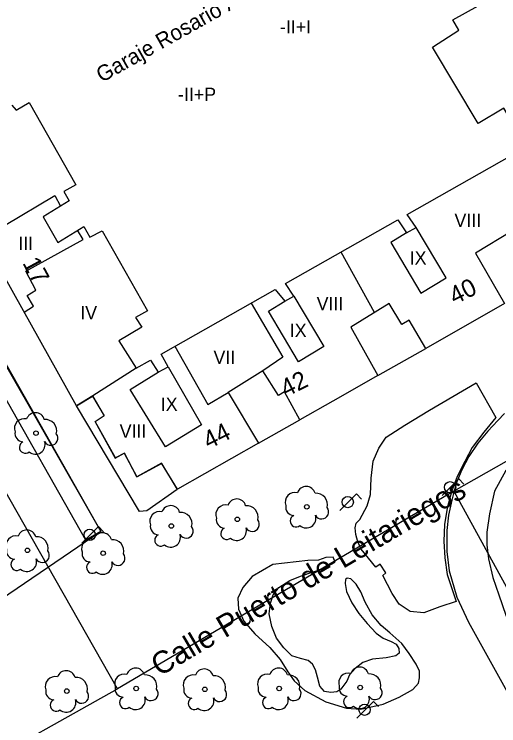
# Model space of a CAD drawing. Extents: x 282771 to 285132, y 4823109 to 4825496.
# Drawn here: x 283637.2 to 283691.8, y 4823406.2 to 4823486.3 of the extents above; entities that cross this region are included whole.
import ezdxf

# ---------------------------------------------------------------- set-up
doc = ezdxf.new("R2010")
doc.units = 0
for name, color, linetype in [('ACERA-BORDILLO', 7, 'Continuous'), ('ACERA-INTERIOR', 7, 'Continuous'), ('ARBOL', 7, 'Continuous'), ('CALLE-EJE', 7, 'Continuous'), ('CALLE-TEXTO', 7, 'Continuous'), ('EDIFICIO', 7, 'Continuous'), ('FAROLA', 7, 'Continuous'), ('MEDIANERA', 7, 'Continuous'), ('NUM-PORTAL', 7, 'Continuous'), ('PARQUE-JARDIN-AREA', 7, 'Continuous'), ('SENAL-VIARIA', 7, 'Continuous'), ('TXT-ALTURA-EDIFICIO', 7, 'Continuous'), ('TXT-EDIFICIOS', 7, 'Continuous'), ('ZONA-VERDE', 7, 'Continuous')]:
    doc.layers.add(name, color=color, linetype=linetype)

msp = doc.modelspace()

# ---------------------------------------------------------------- linework, layer by layer
at = {"layer": 'ACERA-BORDILLO'}
msp.add_lwpolyline([(283692.421, 4823441.361), (283691.65, 4823440.564), (283690.546, 4823439.363), (283689.402, 4823438.013), (283688.39, 4823436.531), (283687.583, 4823435.005), (283686.909, 4823433.391), (283686.483, 4823431.61), (283686.113, 4823429.91), (283685.913, 4823428.18), (283685.902, 4823425.823), (283686.159, 4823423.64), (283687.031, 4823420.687), (283688.34, 4823417.863), (283700.16, 4823396.663)], dxfattribs=at)
at = {"layer": 'ACERA-INTERIOR'}
for points in [[(283678.123, 4823445.62), (283683.543, 4823448.69)], [(283664.693, 4823438), (283669.363, 4823440.65)]]:
    msp.add_lwpolyline(points, dxfattribs=at)
at = {"layer": 'ARBOL'}
for centre in [(283639.628, 4823439.146), (283670.133, 4823430.85), (283662.313, 4823429.44), (283654.873, 4823428.69), (283638.663, 4823425.95), (283647.186, 4823425.626), (283643.093, 4823410.11), (283650.913, 4823410.4), (283658.643, 4823410.3), (283667.023, 4823410.4), (283676.156, 4823410.511)]:
    msp.add_circle(centre, 0.255, dxfattribs=at)
for centre, radius, start, end in [((283639.558, 4823440.406), 1.038, 15.64225, 161.38431), ((283638.298, 4823439.676), 1.097, 75.43176, 200.55605), ((283640.688, 4823439.406), 1.272, 345.0327, 95.79922), ((283638.188, 4823439.106), 0.935, 168.59894, 268.13232), ((283641.298, 4823438.576), 0.797, 208.96243, 38.99099), ((283638.428, 4823437.556), 0.672, 113.73669, 309.47246), ((283639.568, 4823437.856), 1.086, 228.95444, 17.92792), ((283670.063, 4823432.11), 1.038, 15.64228, 161.38435), ((283668.803, 4823431.38), 1.097, 75.4318, 200.55608), ((283671.193, 4823431.11), 1.272, 345.03273, 95.79925), ((283662.243, 4823430.7), 1.038, 15.64228, 161.38435), ((283654.803, 4823429.95), 1.038, 15.64228, 161.38435), ((283660.983, 4823429.97), 1.097, 75.4318, 200.55608), ((283663.373, 4823429.7), 1.272, 345.03273, 95.79925), ((283668.693, 4823430.81), 0.935, 168.59898, 268.13236), ((283671.803, 4823430.28), 0.797, 208.96246, 38.99103), ((283653.543, 4823429.22), 1.097, 75.4318, 200.55608), ((283655.933, 4823428.95), 1.272, 345.03273, 95.79925), ((283660.873, 4823429.4), 0.935, 168.59898, 268.13236), ((283668.933, 4823429.26), 0.672, 113.73672, 309.4725), ((283670.073, 4823429.56), 1.086, 228.95447, 17.92796), ((283653.433, 4823428.65), 0.935, 168.59898, 268.13236), ((283663.983, 4823428.87), 0.797, 208.96246, 38.99103), ((283638.593, 4823427.21), 1.038, 15.64228, 161.38435), ((283656.543, 4823428.12), 0.797, 208.96246, 38.99103), ((283661.113, 4823427.85), 0.672, 113.73672, 309.4725), ((283662.253, 4823428.15), 1.086, 228.95447, 17.92796), ((283637.333, 4823426.48), 1.097, 75.4318, 200.55608), ((283639.723, 4823426.21), 1.272, 345.03273, 95.79925), ((283645.856, 4823426.156), 1.097, 75.43176, 200.55605), ((283647.116, 4823426.886), 1.038, 15.64225, 161.38431), ((283653.673, 4823427.1), 0.672, 113.73672, 309.4725), ((283654.813, 4823427.4), 1.086, 228.95447, 17.92796), ((283648.246, 4823425.886), 1.272, 345.0327, 95.79922), ((283637.223, 4823425.91), 0.935, 168.59898, 268.13236), ((283640.333, 4823425.38), 0.797, 208.96246, 38.99103), ((283645.746, 4823425.586), 0.935, 168.59894, 268.13232), ((283637.463, 4823424.36), 0.672, 113.73672, 309.4725), ((283638.603, 4823424.66), 1.086, 228.95447, 17.92796), ((283648.856, 4823425.056), 0.797, 208.96243, 38.99099), ((283645.986, 4823424.036), 0.672, 113.73669, 309.47246), ((283647.126, 4823424.336), 1.086, 228.95444, 17.92792), ((283676.086, 4823411.771), 1.038, 15.64225, 161.38431), ((283643.023, 4823411.37), 1.038, 15.64228, 161.38435), ((283649.583, 4823410.93), 1.097, 75.4318, 200.55608), ((283650.843, 4823411.66), 1.038, 15.64228, 161.38435), ((283658.573, 4823411.56), 1.038, 15.64228, 161.38435), ((283665.693, 4823410.93), 1.097, 75.4318, 200.55608), ((283666.953, 4823411.66), 1.038, 15.64228, 161.38435), ((283674.826, 4823411.041), 1.097, 75.43176, 200.55605), ((283677.216, 4823410.771), 1.272, 345.0327, 95.79922), ((283641.763, 4823410.64), 1.097, 75.4318, 200.55608), ((283644.153, 4823410.37), 1.272, 345.03273, 95.79925), ((283651.973, 4823410.66), 1.272, 345.03273, 95.79925), ((283657.313, 4823410.83), 1.097, 75.4318, 200.55608), ((283659.703, 4823410.56), 1.272, 345.03273, 95.79925), ((283668.083, 4823410.66), 1.272, 345.03273, 95.79925), ((283649.473, 4823410.36), 0.935, 168.59898, 268.13236), ((283657.203, 4823410.26), 0.935, 168.59898, 268.13236), ((283665.583, 4823410.36), 0.935, 168.59898, 268.13236), ((283674.716, 4823410.471), 0.935, 168.59894, 268.13232), ((283677.826, 4823409.941), 0.797, 208.96243, 38.99099), ((283641.653, 4823410.07), 0.935, 168.59898, 268.13236), ((283644.763, 4823409.54), 0.797, 208.96246, 38.99103), ((283652.583, 4823409.83), 0.797, 208.96246, 38.99103), ((283660.313, 4823409.73), 0.797, 208.96246, 38.99103), ((283668.693, 4823409.83), 0.797, 208.96246, 38.99103), ((283676.096, 4823409.221), 1.086, 228.95444, 17.92792), ((283641.893, 4823408.52), 0.672, 113.73672, 309.4725), ((283643.033, 4823408.82), 1.086, 228.95447, 17.92796), ((283649.713, 4823408.81), 0.672, 113.73672, 309.4725), ((283650.853, 4823409.11), 1.086, 228.95447, 17.92796), ((283657.443, 4823408.71), 0.672, 113.73672, 309.4725), ((283658.583, 4823409.01), 1.086, 228.95447, 17.92796), ((283665.823, 4823408.81), 0.672, 113.73672, 309.4725), ((283666.963, 4823409.11), 1.086, 228.95447, 17.92796), ((283674.956, 4823408.921), 0.672, 113.73669, 309.47246)]:
    msp.add_arc(centre, radius, start, end, dxfattribs=at)
at = {"layer": 'CALLE-EJE'}
for points in [[(283648.803, 4823410.38), (283590.524, 4823512.859)], [(283805.222, 4823499.78), (283686.693, 4823432.62)], [(283686.693, 4823432.62), (283648.803, 4823410.38)], [(283686.693, 4823432.62), (283749.482, 4823318.271)], [(283707.963, 4823272.552), (283699.163, 4823280.432), (283690.733, 4823295.562), (283631.743, 4823400.83), (283648.803, 4823410.38)]]:
    msp.add_lwpolyline(points, dxfattribs=at)
at = {"layer": 'EDIFICIO'}
for points in [[(283695.533, 4823471.74), (283697.003, 4823472.58), (283695.563, 4823475.04), (283693.473, 4823473.8), (283692.333, 4823475.72), (283689.453, 4823474), (283684.313, 4823482.6), (283687.273, 4823484.5), (283686.593, 4823485.67), (283689.453, 4823487.25)], [(283636.913, 4823476.08), (283637.383, 4823475.49), (283638.843, 4823476.35), (283644.103, 4823467.11), (283642.773, 4823466.34), (283643.363, 4823465.31), (283640.443, 4823463.49), (283642.093, 4823460.61), (283645.003, 4823462.42), (283645.703, 4823461.2), (283647.063, 4823461.91), (283652.183, 4823452.93), (283650.853, 4823452.17), (283651.553, 4823451.07), (283648.953, 4823449.52), (283650.913, 4823446.45), (283652.523, 4823447.36), (283653.393, 4823446), (283654.533, 4823446.61), (283653.743, 4823448.05), (283666.553, 4823455.31), (283667.643, 4823454), (283668.663, 4823454.58), (283667.753, 4823455.99), (283680.373, 4823463.14), (283681.353, 4823461.69), (283682.443, 4823462.31), (283681.443, 4823463.75), (283694.353, 4823471.07)], [(283693.243, 4823461.89), (283689.123, 4823459.42), (283692.423, 4823453.73), (283683.543, 4823448.69), (283681.683, 4823451.87), (283680.853, 4823451.37), (283679.413, 4823453.73), (283675.103, 4823451.09), (283678.123, 4823445.62), (283673.053, 4823442.75), (283669.363, 4823440.65), (283667.623, 4823443.8), (283666.943, 4823443.38), (283665.193, 4823446.15), (283661.293, 4823443.73), (283664.693, 4823438), (283655.553, 4823432.82), (283653.773, 4823435.76), (283650.983, 4823434.24), (283649.583, 4823436.9), (283648.573, 4823436.35), (283646.293, 4823440.45), (283647.303, 4823441.12), (283646.023, 4823443.33), (283644.203, 4823442.23), (283625.853, 4823474.99)]]:
    msp.add_lwpolyline(points, dxfattribs=at)
at = {"layer": 'FAROLA'}
for p, q in [((283687.25, 4823433.985), (283686.31, 4823433.055)), ((283687.84, 4823433.395), (283687.25, 4823433.985)), ((283686.31, 4823433.055), (283685.38, 4823432.115)), ((283675.724, 4823432.312), (283674.784, 4823431.382)), ((283676.314, 4823431.722), (283675.724, 4823432.312)), ((283674.784, 4823431.382), (283673.854, 4823430.442)), ((283646.653, 4823428.63), (283645.713, 4823427.7)), ((283647.243, 4823428.04), (283646.653, 4823428.63)), ((283645.713, 4823427.7), (283644.783, 4823426.76)), ((283677.633, 4823408.947), (283676.693, 4823408.017)), ((283678.223, 4823408.357), (283677.633, 4823408.947)), ((283676.693, 4823408.017), (283675.763, 4823407.077))]:
    msp.add_line(p, q, dxfattribs=at)
for centre in [(283686.27, 4823433.055), (283674.744, 4823431.382), (283645.673, 4823427.7), (283676.653, 4823408.017)]:
    msp.add_circle(centre, 0.637, dxfattribs=at)
at = {"layer": 'MEDIANERA'}
for points in [[(283630.343, 4823466.97), (283630.993, 4823467.42), (283632.343, 4823465.31), (283633.883, 4823466.24), (283636.063, 4823462.51), (283641.733, 4823465.89), (283642.403, 4823464.71)], [(283638.293, 4823452.76), (283639.343, 4823453.42), (283638.613, 4823454.63), (283639.613, 4823455.25), (283638.463, 4823457.36), (283644.923, 4823460.96), (283644.303, 4823461.98)], [(283681.353, 4823461.69), (283679.603, 4823460.61), (283682.993, 4823454.92), (283685.833, 4823456.63), (283682.443, 4823462.31)], [(283677.763, 4823452.72), (283673.993, 4823459.52)], [(283668.663, 4823454.58), (283672.053, 4823448.9), (283669.213, 4823447.19), (283665.823, 4823452.88), (283667.643, 4823454)], [(283663.863, 4823453.78), (283667.453, 4823447.7), (283665.193, 4823446.15)], [(283655.273, 4823448.92), (283658.973, 4823442.36), (283661.293, 4823443.73)], [(283650.913, 4823446.45), (283646.023, 4823443.33)], [(283654.533, 4823446.61), (283658.273, 4823440.09), (283654.223, 4823437.59), (283650.243, 4823444.06), (283653.393, 4823446)]]:
    msp.add_lwpolyline(points, dxfattribs=at)
at = {"layer": 'PARQUE-JARDIN-AREA'}
msp.add_lwpolyline([(283605.003, 4823501.968), (283646.934, 4823428.056), (283615.089, 4823406.438)], dxfattribs=at)
at = {"layer": 'SENAL-VIARIA'}
msp.add_lwpolyline([(283693.626, 4823436.288), (283692.548, 4823434.953), (283691.291, 4823432.617), (283690.7, 4823430.074), (283690.418, 4823427.995), (283690.418, 4823426.582), (283690.598, 4823424.99), (283691.111, 4823422.885), (283691.753, 4823420.933), (283692.574, 4823418.674), (283694.529, 4823414.686), (283696.634, 4823411.039), (283700.433, 4823404.697)], dxfattribs=at)
at = {"layer": 'ZONA-VERDE'}
for p, q in [((283630.31, 4823457.085), (283646.934, 4823428.056)), ((283645.238, 4823427.113), (283634.185, 4823446.576)), ((283683.949, 4823441.729), (283689.207, 4823444.797)), ((283689.207, 4823444.797), (283691.437, 4823440.909)), ((283644.189, 4823442.209), (283646.009, 4823443.309)), ((283646.009, 4823443.309), (283647.289, 4823441.099)), ((283651.299, 4823430.308), (283644.189, 4823442.209)), ((283681.179, 4823440.039), (283683.949, 4823441.729)), ((283647.289, 4823441.099), (283646.279, 4823440.429)), ((283691.437, 4823440.909), (283690.073, 4823439.251)), ((283646.279, 4823440.429), (283648.559, 4823436.329)), ((283679.059, 4823438.679), (283681.179, 4823440.039)), ((283690.073, 4823439.251), (283688.753, 4823437.534)), ((283678.259, 4823437.459), (283679.059, 4823438.679)), ((283648.559, 4823436.329), (283649.569, 4823436.879)), ((283649.569, 4823436.879), (283650.969, 4823434.219)), ((283677.599, 4823435.999), (283678.259, 4823437.459)), ((283688.753, 4823437.534), (283687.929, 4823435.959)), ((283677.369, 4823434.069), (283677.599, 4823435.999)), ((283650.969, 4823434.219), (283653.759, 4823435.739)), ((283653.759, 4823435.739), (283655.539, 4823432.799)), ((283687.929, 4823435.959), (283687.089, 4823434.279)), ((283677.319, 4823432.239), (283677.369, 4823434.069)), ((283687.089, 4823434.279), (283686.429, 4823432.529)), ((283655.539, 4823432.799), (283652.099, 4823430.408)), ((283676.949, 4823430.969), (283677.319, 4823432.239)), ((283686.429, 4823432.529), (283685.949, 4823430.709)), ((283652.099, 4823430.408), (283651.299, 4823430.308)), ((283676.092, 4823429.427), (283676.949, 4823430.969)), ((283685.949, 4823430.709), (283685.659, 4823428.849)), ((283675.696, 4823429.001), (283676.092, 4823429.427)), ((283685.659, 4823428.849), (283685.569, 4823426.979)), ((283646.934, 4823428.056), (283645.238, 4823427.113)), ((283685.569, 4823426.979), (283685.669, 4823425.099)), ((283685.669, 4823425.099), (283685.959, 4823423.249)), ((283678.391, 4823424.378), (283677.921, 4823424.076)), ((283679.027, 4823423.414), (283678.391, 4823424.378)), ((283678.685, 4823423.104), (283679.027, 4823423.414)), ((283685.959, 4823423.249), (283686.949, 4823420.199)), ((283679.769, 4823421.099), (283678.685, 4823423.104)), ((283680.559, 4823419.879), (283679.769, 4823421.099)), ((283686.949, 4823420.199), (283685.138, 4823419.598)), ((283681.789, 4823419.079), (283680.559, 4823419.879)), ((283685.138, 4823419.598), (283683.32, 4823418.923)), ((283683.32, 4823418.923), (283681.789, 4823419.079))]:
    msp.add_line(p, q, dxfattribs=at)
for points in [[(283677.921, 4823424.076), (283676.268, 4823426.096), (283675.887, 4823426.903), (283675.652, 4823427.725), (283675.593, 4823428.473), (283675.696, 4823429.001)], [(283671.616, 4823410.669), (283671.356, 4823411.663), (283671.122, 4823412.505), (283670.76, 4823413.129), (283670.273, 4823413.563), (283669.443, 4823413.764), (283668.447, 4823414.095), (283667.543, 4823414.978), (283666.729, 4823416.076), (283666.194, 4823417.378), (283665.904, 4823418.815), (283666.043, 4823419.991), (283666.331, 4823420.956), (283666.969, 4823421.76), (283668.228, 4823422.545), (283669.426, 4823423.027), (283670.839, 4823423.545), (283671.885, 4823423.831), (283672.514, 4823424.164), (283673.338, 4823424.606), (283673.094, 4823425.201), (283672.293, 4823425.135), (283671.453, 4823424.86), (283670.244, 4823424.806), (283666.293, 4823424.345), (283663.988, 4823423.008), (283662.924, 4823421.756), (283662.382, 4823420.568), (283662.432, 4823419.314), (283663.027, 4823417.997), (283664.287, 4823416.543), (283665.965, 4823415.006), (283667.15, 4823413.679), (283668.011, 4823412.295), (283668.712, 4823411.266), (283669.912, 4823410.164), (283672.276, 4823408.917), (283674.601, 4823408.175), (283676.208, 4823408.088), (283678.752, 4823408.649), (283680.556, 4823409.439), (283682.095, 4823410.28), (283682.712, 4823410.999), (283682.819, 4823411.59), (283682.816, 4823412.357), (283682.453, 4823413.143), (283681.665, 4823414.344), (283680.825, 4823415.464), (283679.483, 4823416.665), (283678.498, 4823417.509), (283677.494, 4823418.701), (283676.725, 4823420.137), (283676.205, 4823421.274), (283675.694, 4823422.154), (283675.107, 4823422.734), (283674.7, 4823422.838), (283674.489, 4823422.663), (283674.469, 4823422.205), (283674.61, 4823421.311), (283675.208, 4823420.036), (283675.996, 4823418.833), (283676.926, 4823417.718), (283677.953, 4823416.645), (283678.734, 4823416.049), (283679.638, 4823415.693), (283680.214, 4823415.406), (283680.513, 4823414.922), (283680.531, 4823414.379), (283680.183, 4823414.066), (283679.093, 4823413.855), (283677.529, 4823413.712), (283676.435, 4823413.343), (283675.588, 4823412.663), (283674.95, 4823411.93), (283674.646, 4823411.216), (283673.969, 4823410.338), (283673.511, 4823410.023), (283672.828, 4823409.951), (283672.138, 4823410.046), (283671.616, 4823410.669)]]:
    msp.add_lwpolyline(points, dxfattribs=at)

# ---------------------------------------------------------------- texts
at = {"layer": 'CALLE-TEXTO'}
msp.add_text('Calle Puerto de Leitariegos', height=2.5, rotation=30.41136, dxfattribs=at).set_placement((283653.531, 4823411.706))
at = {"layer": 'NUM-PORTAL'}
for s, rotation, p in [('17', 298.51004, (283638.062, 4823458.298)), ('40', 26.47004, (283686.807, 4823453.57)), ('42', 26.47004, (283667.79, 4823443.155)), ('44', 26.47004, (283659.072, 4823437.295))]:
    msp.add_text(s, height=2, rotation=rotation, dxfattribs=at).set_placement(p)
at = {"layer": 'TXT-ALTURA-EDIFICIO'}
for s, p in [('-II+I', (283667.112, 4823484.131)), ('-II+P', (283655.625, 4823476.531)), ('VIII', (283686.772, 4823462.35)), ('III', (283637.631, 4823459.77)), ('IX', (283681.726, 4823458.12)), ('VIII', (283671.243, 4823452.98)), ('IV', (283644.614, 4823451.95)), ('IX', (283668.216, 4823449.96)), ('VII', (283659.623, 4823446.94)), ('IX', (283653.686, 4823441.65)), ('VIII', (283649.053, 4823438.62))]:
    msp.add_text(s, height=1.5, rotation=0.00004, dxfattribs=at).set_placement(p)
at = {"layer": 'TXT-EDIFICIOS'}
msp.add_text('Garaje Rosario Acuña', height=1.75, rotation=29.33201, dxfattribs=at).set_placement((283647.034, 4823478.562))

doc.saveas('drawing.dxf')
